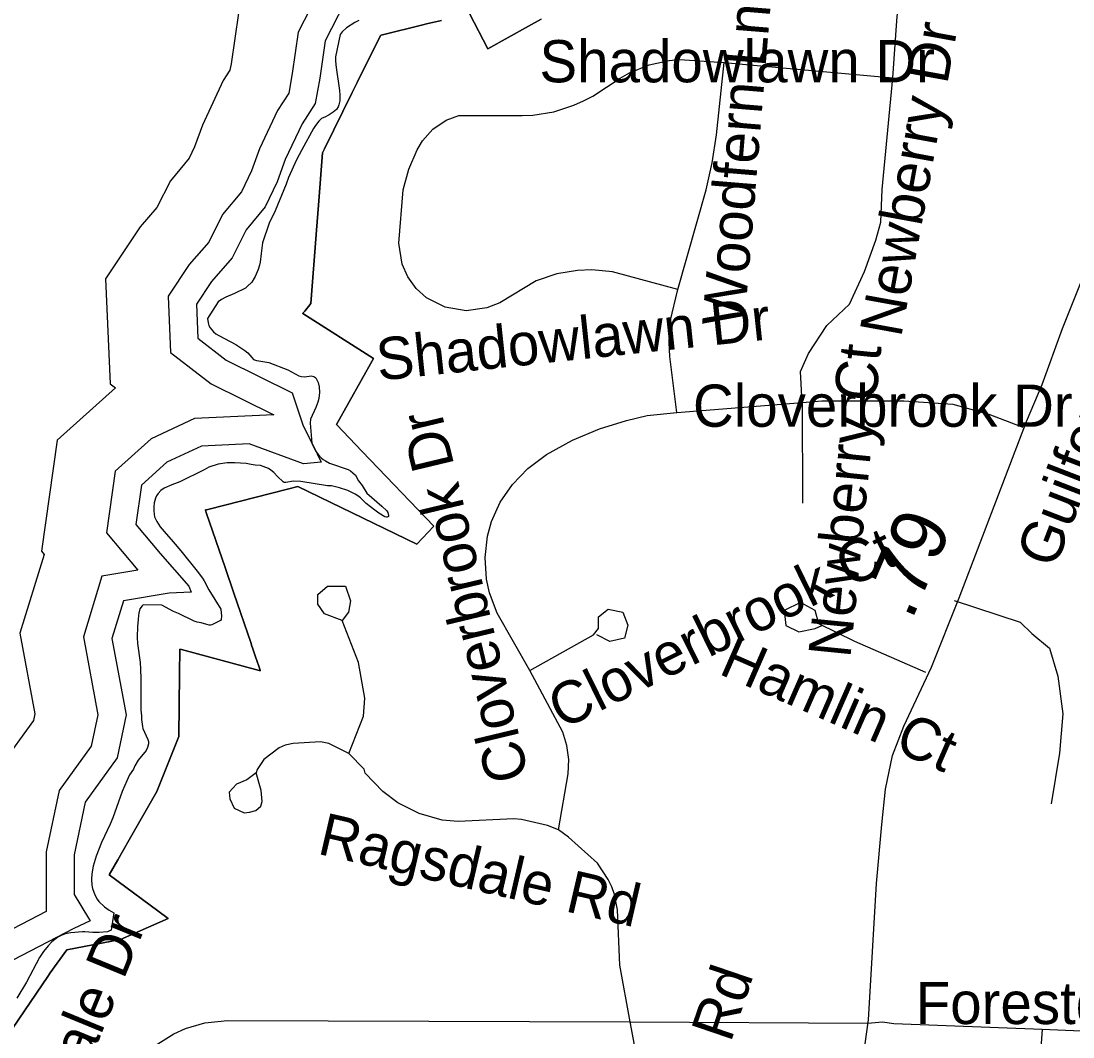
# Model space of a CAD drawing. Extents: x 1662474 to 1856135, y 779280 to 917889.
# Drawn here: x 1721240 to 1723605, y 820263 to 822548 of the extents above; entities that cross this region are included whole.
import ezdxf

# ---------------------------------------------------------------- set-up
doc = ezdxf.new("R2010")
doc.units = 0
for name, color, linetype in [('Exist Boundary Political City Limit New', 7, 'Continuous'), ('Exist Hydrographic Lake Shore', 7, 'Continuous'), ('Exist Road Non-System Type 51', 7, 'Continuous'), ('Exist Road Non-System Type 51 Label', 7, 'Continuous'), ('Exist Road Secondary Mileage Tenths English Label', 7, 'Continuous'), ('Exist Road Secondary Type 51 Attributed', 7, 'Continuous'), ('Exist Road Secondary Type 51 Label', 7, 'Continuous'), ('Map Preparation Boundary City Limit Buffer Line', 7, 'Continuous'), ('Old_Level_44', 7, 'Continuous')]:
    doc.layers.add(name, color=color, linetype=linetype)

msp = doc.modelspace()

# ---------------------------------------------------------------- linework, layer by layer
at = {"layer": 'Exist Boundary Political City Limit New'}
for points in [[(1722409.2, 822551.9), (1722380.8, 822535.8), (1722289.6, 822484.8), (1722248.1, 822564.9)], [(1722248.1, 822564.9), (1722289.6, 822484.8), (1722380.8, 822535.8), (1722409.2, 822551.9)], [(1722184.9, 822549.2), (1722151.6, 822541.1), (1722146.2, 822539.8), (1722049.6, 822515.9), (1722048.1, 822515.5), (1721995.4, 822409.1), (1721984.5, 822386.9), (1721921.8, 822260.1), (1721917.2, 822251.1), (1721908.2, 822133.2), (1721904, 822077), (1721891.6, 821912.6), (1721891.5, 821912), (1721877.5, 821895.4), (1721873.5, 821890.7), (1721873.5, 821890.1), (1722032.5, 821788.9), (1721948.9, 821640.5), (1721948.9, 821639.9), (1722006.8, 821579.7), (1722167.9, 821411.3), (1722129.6, 821370.7), (1721862.4, 821500.9), (1721838.6, 821494.8), (1721659.8, 821449.3), (1721654.5, 821447.9), (1721654.6, 821447.3), (1721657, 821440.2), (1721698.6, 821318.2), (1721718.1, 821261), (1721756, 821149.7), (1721758.8, 821141.7), (1721760.1, 821137.9), (1721767.6, 821115.3), (1721769, 821111.4), (1721775.5, 821092.4), (1721777, 821087.6), (1721777.2, 821086.1), (1721775.1, 821086.6), (1721600.6, 821133.8), (1721596.8, 821134.8), (1721596.8, 821134.2), (1721595.8, 821080), (1721595.8, 821079.3), (1721595.8, 821078.7), (1721594.4, 820939), (1721594.4, 820938.3), (1721591.4, 820930.8), (1721545.1, 820814.9), (1721482.5, 820705.7), (1721456.9, 820661), (1721438, 820627.4), (1721567.2, 820531.4), (1721569.8, 820529.6), (1721570.2, 820529.2), (1721462.9, 820481.6), (1721342.4, 820458.6), (1721305.2, 820406.8), (1721299.5, 820398.8), (1721207.8, 820262.8)], [(1721207.8, 820262.8), (1721299.5, 820398.8), (1721305.2, 820406.8), (1721342.4, 820458.6), (1721462.9, 820481.6), (1721570.2, 820529.2), (1721569.8, 820529.6), (1721567.2, 820531.4), (1721438, 820627.4), (1721456.9, 820661), (1721482.5, 820705.7), (1721545.1, 820814.9), (1721591.4, 820930.8), (1721594.4, 820938.3), (1721594.4, 820939), (1721595.8, 821078.7), (1721595.8, 821079.3), (1721595.8, 821080), (1721596.8, 821134.2), (1721596.8, 821134.8), (1721600.6, 821133.8), (1721775.1, 821086.6), (1721777.2, 821086.1), (1721777, 821087.6), (1721775.5, 821092.4), (1721769, 821111.4), (1721767.6, 821115.3), (1721760.1, 821137.9), (1721758.8, 821141.7), (1721756, 821149.7), (1721718.1, 821261), (1721698.6, 821318.2), (1721657, 821440.2), (1721654.6, 821447.3), (1721654.5, 821447.9), (1721659.8, 821449.3), (1721838.6, 821494.8), (1721862.4, 821500.9), (1722129.6, 821370.7), (1722167.9, 821411.3), (1722006.8, 821579.7), (1721948.9, 821639.9), (1721948.9, 821640.5), (1722032.5, 821788.9), (1721873.5, 821890.1), (1721873.5, 821890.7), (1721877.5, 821895.4), (1721891.5, 821912), (1721891.6, 821912.6), (1721904, 822077), (1721908.2, 822133.2), (1721917.2, 822251.1), (1721921.8, 822260.1), (1721984.5, 822386.9), (1721995.4, 822409.1), (1722048.1, 822515.5), (1722049.6, 822515.9), (1722146.2, 822539.8), (1722151.6, 822541.1), (1722184.9, 822549.2)]]:
    msp.add_lwpolyline(points, dxfattribs=at)
at = {"layer": 'Exist Hydrographic Lake Shore'}
for points in [[(1721999, 822548.9), (1721990.1, 822544.2), (1721971.5, 822532.4), (1721961.8, 822523.2), (1721957.2, 822517.6)], [(1721957.2, 822517.6), (1721947.1, 822467.5), (1721947.1, 822457.3), (1721948.4, 822443.4), (1721955.5, 822391.4), (1721956.5, 822380.6), (1721956.2, 822368.1), (1721954.4, 822359.4), (1721952.9, 822354.9), (1721948.9, 822348.9), (1721941.5, 822342.6), (1721932.9, 822336.8), (1721924, 822332.1), (1721915.2, 822328.1), (1721909.2, 822322.1), (1721901.6, 822312.4), (1721897.2, 822305.8), (1721870.8, 822258.3), (1721858.9, 822235.8), (1721841, 822195.9), (1721835.8, 822180.9), (1721810.9, 822121.1), (1721797.8, 822092.8), (1721782.8, 822048.4), (1721780.1, 822031.1), (1721779.9, 822024.5), (1721777.5, 822005.3), (1721775.6, 821998.2), (1721772.8, 821989.1), (1721766.2, 821973.1), (1721764.1, 821969.1), (1721758.4, 821960.4), (1721748.4, 821950.2), (1721744.5, 821947.1), (1721719.5, 821934.8), (1721700.1, 821926.6), (1721690.4, 821921.3), (1721682.8, 821916.4), (1721659.1, 821878.6), (1721660.2, 821868.6), (1721662, 821862.6), (1721664.9, 821857.3), (1721672.2, 821848.6), (1721678, 821843.9), (1721684.1, 821840.2), (1721722.4, 821820.3), (1721742.6, 821806.9), (1721749.4, 821801.1), (1721758.4, 821790.6), (1721762.5, 821786.7), (1721769.4, 821784.1), (1721774.4, 821783), (1721797.2, 821779.9), (1721839.5, 821762.8), (1721864.4, 821749.9), (1721870.4, 821747.9), (1721877.8, 821747.3), (1721892, 821749.4), (1721897.8, 821748.4), (1721902.5, 821745.2), (1721907.8, 821734.8), (1721910.4, 821724.5), (1721910.6, 821712.1), (1721909.5, 821698.8), (1721907.1, 821690.6), (1721902.5, 821678.3), (1721890.6, 821652.3), (1721889.6, 821643.4), (1721893.2, 821598.5), (1721897.8, 821588.2), (1721903.2, 821578.8), (1721908.5, 821571.8), (1721914.5, 821565.4), (1721919, 821561.5), (1721924, 821558.1), (1721933.6, 821553.4), (1721975.4, 821538.7), (1721980.9, 821535.8), (1721986.1, 821531.6), (1721991.4, 821525.8), (1721998.2, 821513.4), (1722006.6, 821503.2), (1722016.9, 821485.9), (1722051, 821456.2), (1722062.2, 821445.8), (1722064.4, 821442.3), (1722066, 821435.8), (1722065.8, 821433.4), (1722063.1, 821431.6), (1722061.5, 821431.6), (1722057.6, 821432.4), (1722043.9, 821441), (1722035, 821447.3), (1722015.6, 821462.6), (1722002.8, 821474.9), (1721997.2, 821479.4), (1721991.1, 821483.3), (1721974.4, 821491.9), (1721955.8, 821497.8), (1721938.1, 821501.9)], [(1721938.1, 821501.9), (1721929, 821502.4), (1721868.9, 821511.9), (1721852, 821512.4), (1721835, 821509.5), (1721831, 821509.8), (1721829, 821511.1), (1721816.1, 821523.4), (1721808.2, 821532.1), (1721801.6, 821537.4), (1721796.1, 821541), (1721790.4, 821543.6), (1721778, 821547.6), (1721765.8, 821548.4), (1721757, 821550.5), (1721746.2, 821552.3), (1721720.6, 821553.9), (1721703.5, 821553.6), (1721683.2, 821551), (1721662.2, 821544.2), (1721651.5, 821538.4), (1721597, 821511.1), (1721578.9, 821504.6), (1721561.2, 821497.2), (1721554.1, 821491.4), (1721547.9, 821484.6), (1721544.2, 821479.4), (1721541.9, 821474.1), (1721539.2, 821463.6), (1721538.1, 821454.7), (1721538.1, 821446.2), (1721538.6, 821438.4), (1721540, 821432.4), (1721544.8, 821422.1), (1721552.1, 821410.3), (1721561.8, 821399.1), (1721582, 821376.2), (1721598.8, 821356), (1721635.5, 821310.1), (1721647.4, 821294.8), (1721651.5, 821288.2), (1721661.8, 821268.1), (1721688.8, 821225), (1721690.4, 821209.2), (1721689.6, 821201.7), (1721687.8, 821199.3), (1721668.6, 821189.6), (1721666, 821188.8), (1721662.5, 821188.8), (1721657.2, 821189.9), (1721644.5, 821193.8), (1721635.5, 821195.4), (1721629, 821197.8), (1721593.5, 821215.1), (1721582.8, 821219.5), (1721556.5, 821233.9), (1721514.2, 821234.5), (1721511.6, 821232.1), (1721506.9, 821225.8), (1721504.2, 821216.1), (1721503.5, 821211.4), (1721502.8, 821201.1), (1721501.1, 821186.2), (1721500.4, 821161.2), (1721501.4, 821147.9), (1721507.1, 821104.8), (1721508.2, 821089.6), (1721509, 821068.1), (1721509.2, 820998.5), (1721510.4, 820984.6), (1721510.6, 820976.5), (1721512.8, 820961), (1721513.8, 820956), (1721516.9, 820947.9), (1721524.8, 820931.6), (1721526.1, 820926.9), (1721526.4, 820921.6), (1721524, 820913.8), (1721521.1, 820907.2), (1721503.2, 820884.9), (1721495.1, 820872), (1721492.5, 820865.2), (1721483.5, 820852.1), (1721477.2, 820838.4), (1721467.2, 820814.8), (1721445.8, 820755.5), (1721440, 820741.3), (1721420.6, 820699.8), (1721408.8, 820669.1), (1721401.9, 820646.8), (1721399, 820629.8), (1721398, 820616.9), (1721398.8, 820604.1), (1721400.4, 820596.2), (1721405.4, 820582), (1721410.6, 820572.6), (1721414.8, 820567.3), (1721427.6, 820555.5), (1721437.9, 820547.6), (1721447.9, 820541.8)], [(1721447.9, 820541.8), (1721441.9, 820502.8), (1721437.1, 820500.1), (1721434.2, 820499.1), (1721415.4, 820497.2), (1721400.9, 820497.2), (1721383.2, 820499.1), (1721377.5, 820499.3), (1721351.5, 820496.9), (1721338.6, 820494.6), (1721330, 820490.9), (1721322.4, 820487), (1721309, 820476.8), (1721300.4, 820467.3), (1721290.4, 820454.9), (1721281, 820441.3), (1721251.8, 820385.7), (1721230, 820350)]]:
    msp.add_lwpolyline(points, dxfattribs=at)
at = {"layer": 'Exist Road Non-System Type 51'}
for p, q in [((1722821.1, 822454.4), (1723200.4, 822420.2)), ((1722714.2, 821666.8), (1722996.1, 821689.9)), ((1722996.1, 821689.9), (1722997.1, 821463.4)), ((1722609.5, 820296.4), (1723144.1, 820293.5)), ((1723536.2, 820280.2), (1723871.9, 820266.2))]:
    msp.add_line(p, q, dxfattribs=at)
for points in [[(1723200.4, 822420.2), (1723210.2, 822558.9), (1723232.1, 822669.9), (1723276.1, 822750.4), (1723317.1, 822805.9), (1723372, 822857.5)], [(1722716.6, 821943.9), (1722569.6, 821983.2), (1722523.1, 821988), (1722491.4, 821986.9), (1722444.4, 821979.1), (1722398.2, 821963.4), (1722316.6, 821914), (1722287.5, 821902.2), (1722240.8, 821895.6), (1722193.8, 821903.8), (1722151.5, 821925), (1722128.1, 821946.2), (1722109.8, 821972), (1722097.1, 822000.9), (1722089.4, 822047.9), (1722099.2, 822168), (1722111.4, 822214.5), (1722130.2, 822257.8), (1722142.4, 822278.5), (1722165.9, 822304.8), (1722195.4, 822324.8), (1722223.9, 822334.9), (1722366.5, 822334.9), (1722390.4, 822336), (1722437.6, 822343.4), (1722483, 822358.1), (1722504.8, 822368), (1722525.8, 822378.5), (1722587.1, 822419.5), (1722608.4, 822431.2), (1722652.2, 822449.1), (1722696.9, 822458.9), (1722720.8, 822460.9), (1722821.1, 822454.4)], [(1722716.6, 821943.9), (1722780.4, 822167.8), (1722794.2, 822228.9), (1722803.8, 822291.9), (1722821.1, 822454.4)], [(1722996.1, 821689.9), (1722992.4, 821759.4), (1723010.9, 821800.1), (1723051.8, 821862.5), (1723102.9, 821910.6), (1723136.5, 821984.6), (1723162.2, 822054.4), (1723173.2, 822094.9), (1723176.6, 822168.6), (1723200.4, 822420.2)], [(1722714.2, 821666.8), (1722698.5, 821793), (1722696.9, 821824.8), (1722699.5, 821872), (1722716.6, 821943.9)], [(1722996.1, 821689.9), (1723040.8, 821693.5), (1723225, 821693.2), (1723335.5, 821685.9), (1723416.4, 821663.6), (1723492.6, 821634.4)], [(1722383.8, 821086.7), (1722310.4, 821215.9), (1722293.2, 821261.5), (1722286.4, 821292.4), (1722283.2, 821341), (1722288.8, 821388.8), (1722297.4, 821421.6), (1722317.4, 821465.2), (1722344.6, 821505.4), (1722379.1, 821541), (1722421.4, 821572.5), (1722479.6, 821604.8), (1722540.5, 821630.5), (1722601.4, 821649.4), (1722647.9, 821660.4), (1722714.2, 821666.8)], [(1721962, 821199.2), (1721921.9, 821214.2), (1721907.1, 821236), (1721907.1, 821258.1), (1721928.9, 821276.4), (1721969.4, 821276.4), (1721980.4, 821243.4), (1721976.4, 821217.9), (1721962, 821199.2)], [(1723274.6, 821082.5), (1723114.5, 821151.8), (1723033.6, 821191.9), (1723026, 821221.4), (1722992.4, 821240), (1722955.6, 821221.4), (1722959.6, 821188.2), (1722989, 821173.6), (1723026, 821180.9), (1723040.5, 821188)], [(1723338.1, 821243.9), (1723486.6, 821195.6), (1723512.6, 821170.2), (1723552.9, 821137.1), (1723571.4, 821074.4), (1723582.4, 820989.6), (1723574.9, 820900.9), (1723556.1, 820786.7)], [(1722383.8, 821086.7), (1722527.4, 821166.8), (1722538.1, 821181.2), (1722538.4, 821207.2), (1722560.1, 821225), (1722593.2, 821217.9), (1722604, 821188.5), (1722596.9, 821159.7), (1722563.9, 821152.4), (1722534.4, 821166.8)], [(1721976.8, 820900.1), (1722009.5, 820983.9), (1722013.1, 821024.2), (1721998.5, 821104.5), (1721962, 821199.2)], [(1722448.4, 820728.2), (1722470.4, 820854.7), (1722471.4, 820886.7), (1722467.2, 820917.9), (1722458.1, 820948.4), (1722383.8, 821086.7)], [(1721976.8, 820900.1), (1721932.1, 820922.4), (1721913.4, 820926.1), (1721851.8, 820922.4), (1721833.9, 820919.2), (1721819.8, 820913.2), (1721785.9, 820886.4), (1721770.4, 820864.4), (1721768.6, 820856.5)], [(1722448.4, 820728.2), (1722423.9, 820738.2), (1722365.1, 820751.5), (1722347.6, 820753.4), (1722222.6, 820747.1), (1722186.9, 820750.5), (1722135.2, 820765.2), (1722087.1, 820789.4), (1722053.1, 820814.8), (1722013.4, 820855.8), (1722011.4, 820864.7), (1721976.8, 820900.1)], [(1721768.6, 820856.5), (1721747.6, 820841.2), (1721724, 820831.4), (1721707.9, 820812.9), (1721709, 820798.5), (1721718.8, 820777), (1721741.2, 820766.5), (1721753.6, 820768.1), (1721767.5, 820772), (1721778.9, 820781.7), (1721782.2, 820792.2), (1721779.9, 820816.6), (1721768.6, 820856.5)], [(1722609.5, 820296.4), (1722586.6, 820424), (1722581.1, 820548.4), (1722574.4, 820583), (1722568.4, 820599.9), (1722560.1, 820616.6), (1722535.8, 820653.6), (1722471.1, 820712.2), (1722448.4, 820728.2)], [(1721304.9, 819743.9), (1721429.2, 820075.2), (1721463.1, 820156.5), (1721495.1, 820201.2), (1721535.5, 820239.4), (1721583, 820269.7), (1721609.2, 820281.4), (1721653.1, 820294.1), (1721704.2, 820299.9), (1722609.5, 820296.4)], [(1722581.9, 819832.7), (1722623.4, 819965.7), (1722637.6, 820053.7), (1722638.1, 820125.2), (1722635.2, 820161), (1722609.5, 820296.4)], [(1723144.1, 820293.5), (1723176.9, 820296.2), (1723202.4, 820293), (1723536.2, 820280.2)], [(1723536.2, 820280.2), (1723493.8, 819679.9), (1723484.6, 819439.5), (1723489.6, 819369.4), (1723503.8, 819266), (1723534.9, 819140.8), (1723552, 819086.8)]]:
    msp.add_lwpolyline(points, dxfattribs=at)
at = {"layer": 'Exist Road Secondary Type 51 Attributed'}
msp.add_lwpolyline([(1723103.2, 819993.6), (1723145.5, 820301.4), (1723163.8, 820608), (1723175.6, 820740.6), (1723184, 820820.1), (1723199.4, 820895.5), (1723225, 820961.5), (1723287.1, 821094), (1723349.8, 821250.6), (1723501.1, 821646.8), (1723536.5, 821730.2), (1723581.7, 821855.9), (1723626.8, 821968.2)], dxfattribs=at)
at = {"layer": 'Map Preparation Boundary City Limit Buffer Line'}
for points in [[(1722409.2, 822551.9), (1722380.8, 822535.8), (1722289.6, 822484.8), (1722248.1, 822564.9)], [(1722248.1, 822564.9), (1722289.6, 822484.8), (1722380.8, 822535.8), (1722409.2, 822551.9)], [(1722184.9, 822549.2), (1722151.6, 822541.1), (1722146.2, 822539.8), (1722049.6, 822515.9), (1722048.1, 822515.5), (1721995.4, 822409.1), (1721984.5, 822386.9), (1721921.8, 822260.1), (1721917.2, 822251.1), (1721908.2, 822133.2), (1721904, 822077), (1721891.6, 821912.6), (1721891.5, 821912), (1721877.5, 821895.4), (1721873.5, 821890.7), (1721873.5, 821890.1), (1722032.5, 821788.9), (1721948.9, 821640.5), (1721948.9, 821639.9), (1722006.8, 821579.7), (1722167.9, 821411.3), (1722129.6, 821370.7), (1721862.4, 821500.9), (1721838.6, 821494.8), (1721659.8, 821449.3), (1721654.5, 821447.9), (1721654.6, 821447.3), (1721657, 821440.2), (1721698.6, 821318.2), (1721718.1, 821261), (1721756, 821149.7), (1721758.8, 821141.7), (1721760.1, 821137.9), (1721767.6, 821115.3), (1721769, 821111.4), (1721775.5, 821092.4), (1721777, 821087.6), (1721777.2, 821086.1), (1721775.1, 821086.6), (1721600.6, 821133.8), (1721596.8, 821134.8), (1721596.8, 821134.2), (1721595.8, 821080), (1721595.8, 821079.3), (1721595.8, 821078.7), (1721594.4, 820939), (1721594.4, 820938.3), (1721591.4, 820930.8), (1721545.1, 820814.9), (1721482.5, 820705.7), (1721456.9, 820661), (1721438, 820627.4), (1721567.2, 820531.4), (1721569.8, 820529.6), (1721570.2, 820529.2), (1721462.9, 820481.6), (1721342.4, 820458.6), (1721305.2, 820406.8), (1721299.5, 820398.8), (1721207.8, 820262.8)], [(1721207.8, 820262.8), (1721299.5, 820398.8), (1721305.2, 820406.8), (1721342.4, 820458.6), (1721462.9, 820481.6), (1721570.2, 820529.2), (1721569.8, 820529.6), (1721567.2, 820531.4), (1721438, 820627.4), (1721456.9, 820661), (1721482.5, 820705.7), (1721545.1, 820814.9), (1721591.4, 820930.8), (1721594.4, 820938.3), (1721594.4, 820939), (1721595.8, 821078.7), (1721595.8, 821079.3), (1721595.8, 821080), (1721596.8, 821134.2), (1721596.8, 821134.8), (1721600.6, 821133.8), (1721775.1, 821086.6), (1721777.2, 821086.1), (1721777, 821087.6), (1721775.5, 821092.4), (1721769, 821111.4), (1721767.6, 821115.3), (1721760.1, 821137.9), (1721758.8, 821141.7), (1721756, 821149.7), (1721718.1, 821261), (1721698.6, 821318.2), (1721657, 821440.2), (1721654.6, 821447.3), (1721654.5, 821447.9), (1721659.8, 821449.3), (1721838.6, 821494.8), (1721862.4, 821500.9), (1722129.6, 821370.7), (1722167.9, 821411.3), (1722006.8, 821579.7), (1721948.9, 821639.9), (1721948.9, 821640.5), (1722032.5, 821788.9), (1721873.5, 821890.1), (1721873.5, 821890.7), (1721877.5, 821895.4), (1721891.5, 821912), (1721891.6, 821912.6), (1721904, 822077), (1721908.2, 822133.2), (1721917.2, 822251.1), (1721921.8, 822260.1), (1721984.5, 822386.9), (1721995.4, 822409.1), (1722048.1, 822515.5), (1722049.6, 822515.9), (1722146.2, 822539.8), (1722151.6, 822541.1), (1722184.9, 822549.2)]]:
    msp.add_lwpolyline(points, dxfattribs=at)
at = {"layer": 'Old_Level_44'}
for points in [[(1721916.3, 822627), (1721862.7, 822522.8), (1721849.3, 822429.4), (1721841.5, 822385.7), (1721816.5, 822346.4), (1721775.9, 822260.1), (1721757.9, 822210.5), (1721735.4, 822163.8), (1721692.8, 822112.2), (1721661.7, 822049.9), (1721617.9, 821999.9), (1721570.4, 821928.5), (1721575.9, 821802.3), (1721667.5, 821731.5), (1721807.8, 821661.8), (1721629.9, 821653.3), (1721532.5, 821607.9), (1721451.6, 821535), (1721431.8, 821396.6), (1721502.1, 821312.2), (1721421.6, 821298.8), (1721379.7, 821162.5), (1721412.3, 820987.4), (1721397.5, 820916.4), (1721325, 820816.6), (1721296.2, 820678.6), (1721296.2, 820544.8), (1721182.6, 820486)], [(1721966.7, 822588.1), (1721923.2, 822503.5), (1721911.2, 822419.5), (1721901, 822362.5), (1721871.5, 822316.2), (1721833.8, 822236), (1721815.7, 822186.2), (1721788.6, 822129.8), (1721745.6, 822077.8), (1721714.1, 822014.7), (1721667.8, 821961.7), (1721633.9, 821910.8), (1721637.2, 821834.1), (1721700.9, 821784.9), (1721849.6, 821711), (1721873.4, 821639.5), (1721905.9, 821574.5), (1721914.7, 821555.5), (1721874.5, 821551.4), (1721752.9, 821596.5), (1721645.2, 821591.4), (1721567.5, 821555.1), (1721510.4, 821503.6), (1721497.8, 821415.3), (1721552.2, 821350), (1721616.8, 821276.7), (1721622.1, 821262.9), (1721572.4, 821260.4), (1721470.1, 821243.4), (1721444.1, 821158.8), (1721476.1, 820986.8), (1721456.1, 820890.4), (1721383.5, 820790.6), (1721358.9, 820672.1), (1721358.9, 820583.2), (1721391.1, 820529.4), (1721395.3, 820523.6), (1721358, 820506.2), (1721221.2, 820435.4)], [(1721728.3, 822565.6), (1721712, 822451.5), (1721709.4, 822437.2), (1721694.4, 822413.6), (1721647.3, 822313.5), (1721629.6, 822264.6), (1721617.4, 822239.3), (1721575.5, 822188.5), (1721545.2, 822128), (1721507.2, 822084.6), (1721429.4, 821967.8), (1721439.7, 821731.8), (1721451.8, 821722.4), (1721321, 821604.6), (1721285.4, 821355.1), (1721291.2, 821348), (1721236.7, 821170.7), (1721270.5, 820989), (1721267.4, 820974), (1721194.9, 820874.2), (1721177.4, 820790.3)]]:
    msp.add_lwpolyline(points, dxfattribs=at)

# ---------------------------------------------------------------- texts
at = {"layer": 'Exist Road Non-System Type 51 Label'}
for s, rotation, p in [('Woodfern Ln', 85.304, (1722866, 821858.4)), ('Newberry Dr', 79.6709, (1723218.8, 821834)), ('Shadowlawn Dr', 6.0389, (1722043.7, 821738.6)), ('Newberry Ct', 84.2926, (1723104.6, 821113.2)), ('Cloverbrook Dr', 103.4829, (1722382.3, 820847.5)), ('Cloverbrook Ct', 26.2202, (1722456.3, 820953.1)), ('Hamlin Ct', 336.3587, (1722805.9, 821080.4)), ('Ragsdale Rd', 346.9376, (1721903.5, 820675.1)), ('Forestdale Dr', 67.6313, (1721228.2, 819801.9)), ('Ragsdale Rd', 71.1852, (1722650.7, 819706.4))]:
    msp.add_text(s, height=95, rotation=rotation, dxfattribs=at).set_placement(p)
for s, p in [('Shadowlawn Dr', (1722405.5, 822409.8)), ('Cloverbrook Dr', (1722750.7, 821635)), ('Forestdale Dr', (1723251.7, 820291.5))]:
    msp.add_text(s, height=95, dxfattribs=at).set_placement(p)
at = {"layer": 'Exist Road Secondary Mileage Tenths English Label'}
msp.add_text('.79', height=125, rotation=66.7348, dxfattribs=at).set_placement((1723242.6, 821197.8))
at = {"layer": 'Exist Road Secondary Type 51 Label'}
msp.add_text('Guilford Rd', height=95, rotation=68.8497, dxfattribs=at).set_placement((1723564.4, 821313.2))

doc.saveas('drawing.dxf')
